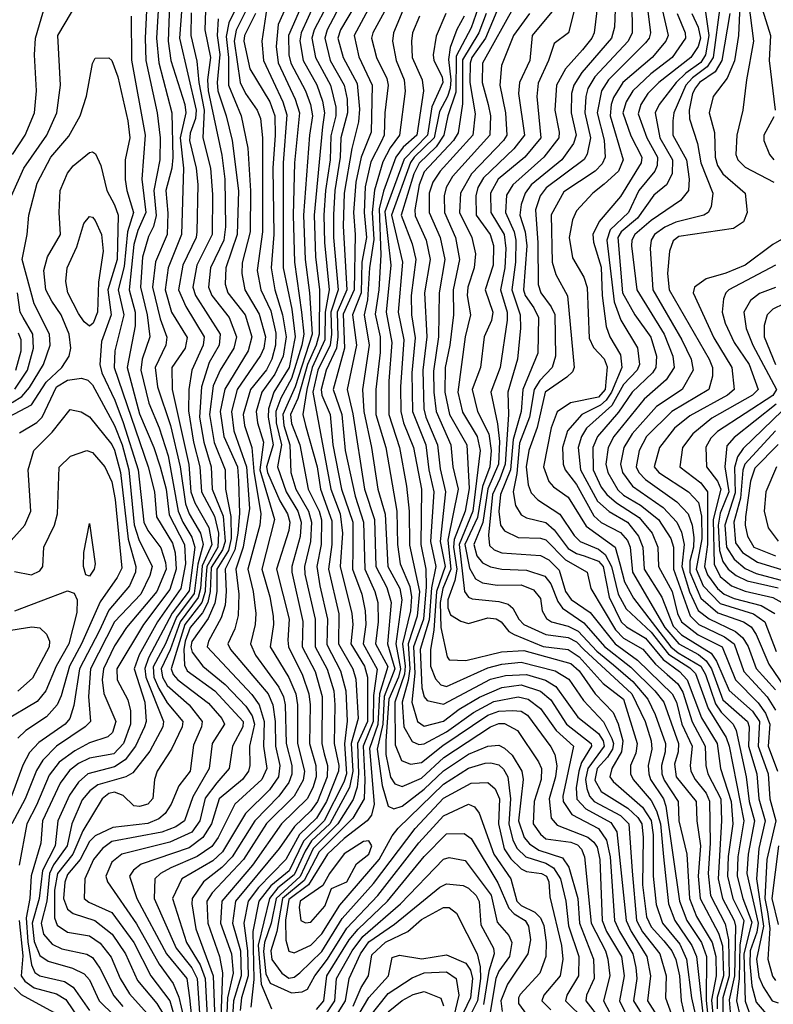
# Model space of a CAD drawing. Extents: x 501367 to 657802, y 482273 to 547541.
# Tile 595 of 656: x 597082 to 599807, y 530602 to 534162. Entities that reach past the tile are written whole.
import ezdxf

# ---------------------------------------------------------------- set-up
doc = ezdxf.new("R2010")
doc.units = 0

msp = doc.modelspace()

# ---------------------------------------------------------------- linework, layer by layer
at = {"layer": '0CON20XD'}
for points in [[(599293.5, 534453.5), (599296.8, 534115), (599282.1, 534085), (599161.6, 533955), (599136.1, 533913.9), (599128.5, 533885), (599125.3, 533825), (599145.6, 533735), (599133.8, 533676.2), (599123.1, 533656.9), (598985.4, 533554.5), (598964.5, 533525), (598946.8, 533475), (598955.7, 533355.7), (598957.3, 533205), (598965.8, 533175), (599004.3, 533124.3), (599016.5, 533096.5), (599019.3, 532945), (599007.5, 532905), (598962.2, 532857.8), (598942.7, 532825), (598925.6, 532725), (598888.7, 532631.3), (598879.2, 532520.8), (598866.6, 532455), (598875.1, 532405.1), (598895, 532371.9), (598915, 532360.4), (598985, 532344.5), (599015, 532317.5), (599065, 532250.1), (599095, 532231.6), (599123.4, 532223.4), (599175, 532204), (599191.7, 532185), (599213.7, 532073.7), (599256.9, 531985), (599276.6, 531966.6), (599345, 531925.3), (599408.6, 531848.6), (599467.3, 531805), (599495.3, 531775.3), (599547.7, 531637.7), (599604.2, 531545), (599616.3, 531455), (599654.7, 531335), (599660.7, 531255), (599644.1, 531135.9), (599641.4, 531065), (599660.8, 530985), (599700.2, 530905), (599685.5, 530815.5), (599683.3, 530695), (599674.4, 530615), (599686.6, 530556.6)], [(599241.9, 534391.9), (599232.2, 534135), (599221.5, 534095), (599115, 533971.7), (599085.4, 533925), (599077.6, 533895), (599076.5, 533825), (599094.6, 533745), (599085.1, 533714.9), (599042.2, 533655), (598930.9, 533565), (598910.1, 533535), (598895.8, 533494.2), (598890.9, 533455), (598910.3, 533395), (598915.7, 533345), (598903.4, 533185), (598910.1, 533165), (598940.8, 533120.8), (598958.2, 533085), (598955, 532956.2), (598900.9, 532825), (598894.7, 532745), (598865.8, 532644.2), (598856.7, 532535), (598820.1, 532445), (598814.4, 532384.4), (598821.1, 532335), (598835, 532314.2), (598885, 532290.4), (598965, 532287.4), (598985, 532280.8), (599055, 532208.8), (599134.5, 532165), (599147.2, 532105), (599235.9, 531955.9), (599265, 531925.4), (599335, 531886.5), (599381.5, 531831.5), (599423.7, 531795), (599461.3, 531761.3), (599480.3, 531730.3), (599513.4, 531623.4), (599560.8, 531535), (599562.7, 531465), (599569.7, 531435), (599617, 531345), (599619.9, 531265), (599607.4, 531055), (599623.1, 530985), (599665.5, 530905), (599669.8, 530885), (599666.3, 530705), (599647.7, 530617.7), (599650.8, 530575)], [(597007.2, 533425), (597096.6, 533625), (597180.6, 533745), (597216.4, 533825), (597229.5, 533925), (597220, 534105), (597338.6, 534305)], [(597675.8, 534305), (597659.4, 534095), (597719.9, 533835), (597717.8, 533805), (597698.2, 533751.8), (597696.1, 533725), (597720.3, 533625), (597726.1, 533566.1), (597722.9, 533395), (597719.7, 533375), (597671.8, 533275), (597656.7, 533185), (597682.5, 533125), (597749.6, 533015), (597745.7, 532985), (597704, 532895), (597694, 532825), (597692.7, 532747.3), (597710.5, 532635), (597734.1, 532545), (597739.1, 532455), (597786.5, 532366.5), (597801.4, 532305), (597798, 532255), (597758.5, 532185), (597754.2, 532124.2), (597752.8, 532095), (597740.2, 532055), (597679.4, 531975), (597630.2, 531815), (597637.6, 531795), (597654.5, 531775), (597765, 531690.4), (597813.1, 531635), (597822.2, 531615), (597778, 531545), (597766.8, 531455), (597708, 531352), (597678.3, 531265), (597646.6, 531243.4), (597595.6, 531224.4), (597415, 531190.5), (597381.2, 531165), (597349.4, 531125), (597317.2, 531055), (597315.8, 530985), (597331.7, 530971.7), (597415, 530934), (597494.3, 530825), (597556.1, 530705), (597625, 530614.3), (597642.5, 530555)], [(597625.9, 534285), (597619.5, 534085), (597628.8, 534015), (597679.1, 533855), (597683.4, 533825), (597662.7, 533735), (597674.3, 533625.7), (597667.5, 533385), (597619.6, 533265), (597608.1, 533185), (597631.5, 533105), (597687.4, 533012.6), (597680.7, 532975), (597632.6, 532905), (597633.1, 532825), (597694.1, 532554.1), (597700.6, 532455), (597715.7, 532415), (597766.2, 532326.2), (597776.8, 532265), (597742.3, 532187.7), (597736.2, 532105), (597727.1, 532072.9), (597662.3, 531985), (597626.7, 531883.3), (597593.5, 531815), (597598.7, 531785), (597615, 531755.1), (597695.1, 531685.1), (597742, 531625), (597739.7, 531605), (597711.1, 531538.9), (597698.7, 531445), (597657.7, 531392.3), (597629.8, 531325), (597607.7, 531292.3), (597585, 531272.9), (597545, 531255.9), (597419, 531241), (597355, 531210.5), (597335, 531190), (597300.8, 531125), (597255, 531071), (597245, 531043.8), (597241, 530985), (597255, 530945.7), (597275, 530930.4), (597354.2, 530905), (597416, 530856), (597464.6, 530785), (597508.1, 530688.1), (597578.5, 530605), (597602.1, 530565)], [(599181.5, 534295), (599159.2, 534115), (599150.4, 534095), (599116.5, 534053.5), (599055.8, 533984.2), (599022.8, 533925), (599017, 533835), (599033.2, 533755), (599031.5, 533735), (598977.3, 533665), (598864.8, 533565), (598842.5, 533527.5), (598839.1, 533465), (598870, 533395), (598876, 533365), (598875.1, 533284.9), (598861.3, 533185), (598891.1, 533095), (598892.7, 533047.3), (598881.7, 532935), (598846.8, 532815), (598849.7, 532735), (598837.4, 532555), (598818.3, 532501.7), (598792.1, 532445), (598777.7, 532297.7), (598781.1, 532261.1), (598798.2, 532245), (598825, 532234.6), (598965, 532224.5), (598995, 532209.2), (599032.2, 532172.2), (599056.1, 532095), (599075.8, 532065.8), (599145, 532018.5), (599234.9, 531905), (599316.2, 531846.2), (599441.8, 531725), (599457.3, 531695), (599476.5, 531615), (599513, 531535), (599505.8, 531465), (599508.9, 531445), (599524.5, 531415), (599564.4, 531365), (599576.5, 531336.5), (599578.5, 531185), (599571.2, 531075), (599579.9, 530995), (599632.6, 530892.6), (599644.6, 530834.6), (599647.6, 530705), (599624.5, 530625), (599625, 530573.8)], [(599689, 534295), (599681.5, 534105), (599666.3, 534013.7), (599639.7, 533950.3), (599589.6, 533885), (599575.3, 533825), (599594.5, 533754.5), (599596.5, 533665), (599605.3, 533635.3), (599625, 533604.8), (599704.6, 533535), (599712, 533465), (599698.8, 533431.2), (599662.9, 533407.1), (599465, 533378.7), (599445, 533362.1), (599431.6, 533325), (599424.5, 533245), (599429.8, 533185), (599574.8, 532935), (599586.9, 532905), (599586.5, 532873.5), (599573.8, 532825), (599440, 532745), (599348.3, 532655), (599321.4, 532605), (599310.9, 532545), (599320.6, 532525), (599345, 532499.3), (599458.3, 532418.3), (599498.6, 532375), (599514.1, 532335), (599519.4, 532289.4), (599517.9, 532255), (599505.2, 532204.8), (599504.7, 532165), (599545, 532069.9), (599606.9, 532016.9), (599699.7, 531985), (599726.8, 531966.8), (599745, 531939.2), (599791.3, 531831.3), (599868.4, 531718.4)], [(597887.8, 534252.2), (597838.9, 534151.1), (597828.3, 534101.7), (597836.6, 534025), (597836.8, 533925), (597882.7, 533815), (597907.5, 533697.5), (597916.6, 533543.4), (597914.9, 533395), (597886.8, 533283.2), (597884.9, 533244.9), (597896.1, 533185), (597947.7, 533097.7), (597970.8, 533015), (597965.1, 532975), (597952.6, 532947.4), (597868.5, 532825), (597847.8, 532745), (597856.4, 532675), (597902.4, 532545), (597912.8, 532395), (597890.2, 532255), (597863.7, 532175), (597874.9, 532085), (597872.3, 532007.7), (597859.9, 531960.1), (597834.8, 531905), (597844.8, 531885), (597945.2, 531765), (597980.4, 531725), (597996.9, 531685), (598005.3, 531625), (598007.3, 531535), (598022.3, 531465), (598017.5, 531425), (597985, 531377.4), (597898.7, 531291.3), (597815, 531152.8), (597780.2, 531120.2), (597668.8, 531055), (597634.1, 530985), (597684.9, 530825), (597734.4, 530744.4), (597753, 530695), (597760.7, 530535)], [(597915.1, 534225), (597865, 534123.9), (597858.1, 534085), (597879.9, 533935), (597898.9, 533895), (597941, 533835), (597952.3, 533805), (597959.6, 533735), (597960, 533395), (597941, 533255), (597954, 533185), (597989.7, 533109.7), (598008.7, 533028.7), (598007.5, 532985), (597994.3, 532935), (597975, 532896.6), (597916.1, 532825), (597890.2, 532735), (597895.6, 532695), (597921.7, 532615), (597928.6, 532528.6), (597954, 532376), (597950, 532335), (597907.3, 532175), (597926.3, 532095), (597936.5, 532015), (597934.1, 531975), (597916.2, 531905), (597934.5, 531864.5), (598019.2, 531749.2), (598036.2, 531713.8), (598042.2, 531685), (598045.3, 531545), (598066.2, 531465), (598066.3, 531433.7), (598055.5, 531404.5), (598019.1, 531355), (597931.8, 531265), (597850.4, 531135), (597813.3, 531096.7), (597746.7, 531045), (597706, 530985), (597704.3, 530965), (597718.9, 530875), (597782.2, 530705), (597787.3, 530545)], [(598056.5, 534233.5), (598017, 534145), (598009, 534065), (598016.3, 534006.3), (598078.6, 533875), (598093.7, 533825), (598075.6, 533645), (598071.3, 533455), (598075.5, 533285), (598101.4, 533105), (598109.7, 533025), (598102.8, 532985), (598065.5, 532864.4), (598026.3, 532793.7), (598008, 532745), (598009.9, 532705), (598029, 532625), (598013.8, 532545), (598045.5, 532455), (598088.1, 532385), (598099.9, 532345), (598096, 532294), (598066.3, 532185), (598066, 532165), (598105.7, 531985.7), (598103.7, 531895), (598150.2, 531805), (598175.5, 531715.5), (598174.4, 531545), (598182.7, 531507.3), (598195.5, 531465), (598194.3, 531425), (598159.1, 531335), (598135, 531301.8), (598075.3, 531244.7), (598020, 531165), (597862.5, 530975), (597851.7, 530895), (597880.2, 530795), (597883.1, 530705), (597854.9, 530615), (597848.3, 530495)], [(598150.6, 534225), (598100, 534115), (598095.3, 534085.3), (598107.7, 534015), (598156.1, 533926.1), (598177.6, 533867.6), (598184.7, 533825), (598176.7, 533775), (598146.9, 533455), (598151.3, 533305), (598166.5, 533185), (598165.3, 533024.7), (598154.3, 532985), (598122.7, 532915), (598087.7, 532792.3), (598061, 532735), (598065, 532701.9), (598094.9, 532625), (598125.6, 532465), (598164.4, 532385), (598173.2, 532353.2), (598172.1, 532265), (598156.4, 532185), (598167.2, 532115), (598194.9, 531995), (598192.5, 531902.5), (598242.1, 531807.9), (598260.8, 531735), (598265.7, 531625.7), (598256.2, 531543.8), (598263.4, 531435), (598254.3, 531405), (598182.5, 531265), (598108.5, 531191.5), (598056.3, 531085), (597990, 531030), (597946.9, 530975), (597925.4, 530864.6), (597929, 530691), (597918, 530592)], [(598249.1, 534230.9), (598194.2, 534125), (598184.9, 534094.9), (598204.6, 534015), (598254.9, 533924.9), (598266.4, 533875), (598268, 533825), (598243.2, 533735), (598240.9, 533665), (598221.4, 533545), (598216.7, 533456.7), (598217.2, 533375), (598233.8, 533185), (598207.7, 533105), (598210, 533025), (598204.6, 532985.4), (598160, 532895), (598142.6, 532815), (598207.1, 532465), (598240.9, 532375), (598248.8, 532305), (598241.3, 532185), (598283.1, 532015), (598286.3, 531975), (598279.6, 531905), (598328.4, 531825), (598339.4, 531785), (598339.8, 531625), (598303.5, 531545), (598307.6, 531435), (598302.7, 531387.3), (598287.3, 531342.7), (598232, 531255), (598143.6, 531165), (598096.1, 531063.9), (598009.2, 530985), (597991.7, 530895), (597967.3, 530825), (597963.1, 530793.1), (597972.2, 530712.2), (597988.4, 530678.4), (598065, 530643.6), (598103, 530647), (598123, 530657), (598148.7, 530705), (598195.1, 530764.9), (598265, 530877.6), (598377, 530995), (598525, 531185.8), (598615, 531283.2), (598705, 531325.3), (598726.2, 531316.2), (598743.2, 531293.2), (598797, 531145), (598858.4, 531055), (598879.2, 530975), (598895, 530959), (598944.5, 530934.5), (598965.2, 530915), (598976.7, 530886.7), (598985.1, 530825), (598984.5, 530775), (598963.3, 530715), (598892.2, 530637.8), (598885.2, 530625), (598885.9, 530605), (598915, 530565.2)], [(598832.9, 534255), (598766.1, 534095), (598716.5, 534025), (598710.3, 534005), (598709.8, 533935), (598728.4, 533821.6), (598720.6, 533745), (598602.6, 533615), (598575.7, 533575), (598562.2, 533535), (598562.4, 533465), (598602.4, 533375), (598619.3, 533295), (598599.1, 533175), (598596.2, 533015), (598578.5, 532891.5), (598579.2, 532815), (598588.3, 532745), (598641.5, 532625), (598647.7, 532545), (598667.3, 532465), (598630.2, 532279.8), (598641.5, 532175), (598611.7, 532105), (598602.8, 532055), (598604.3, 531964.3), (598628.3, 531858.3), (598635, 531847.5), (598695, 531845.5), (598824, 531876), (598905, 531881.8), (599074.3, 531834.3), (599105, 531807.4), (599162.7, 531725), (599227.6, 531657.6), (599246.4, 531616.4), (599262.7, 531555), (599257.9, 531515), (599223.3, 531455), (599216, 531425), (599227.4, 531407.4), (599334.2, 531314.2), (599365, 531266), (599372.9, 531215), (599372.3, 531065), (599383, 530963), (599405.8, 530895.8), (599469.4, 530819.4), (599493.6, 530765), (599511.1, 530625), (599532, 530535)], [(599348.2, 534231.8), (599362.9, 534115), (599357.8, 534095), (599345, 534078), (599211.4, 533945), (599185.9, 533905), (599170.3, 533825), (599195, 533726.2), (599198.7, 533665), (599188.5, 533641.5), (599163.4, 533615), (599049.9, 533540.1), (599003.4, 533456.6), (599007.5, 533285), (599020.4, 533240.4), (599063.3, 533163.3), (599087.2, 532905), (599080.7, 532889.3), (599060.7, 532869.3), (598981.6, 532815), (598952.7, 532687.3), (598923.5, 532605), (598913.9, 532545), (598920.1, 532480.1), (598931.1, 532451.1), (598955.8, 532425.8), (599035, 532374.8), (599087.4, 532297.4), (599108.9, 532275), (599175, 532248.1), (599198.8, 532228.8), (599222.3, 532185), (599246.4, 532085), (599275, 532031.9), (599365, 531947.1), (599428, 531868), (599505, 531818), (599525, 531797.6), (599571.6, 531671.6), (599636.7, 531566.7), (599647.8, 531535), (599700.2, 531265), (599678.9, 531135), (599676.1, 531065), (599696.7, 530985), (599729, 530899), (599700.4, 530785), (599705, 530613.3), (599725, 530558.6)], [(599717.4, 534225), (599735.4, 534085), (599709.8, 533945), (599696.9, 533835), (599674.8, 533745), (599671.1, 533675), (599678.1, 533655), (599705, 533628.8), (599809.2, 533575)], [(597055.8, 533675), (597102, 533745), (597136, 533825), (597143.5, 533905), (597136, 534035), (597139.6, 534095), (597174.8, 534215)], [(597541.2, 534195), (597535.5, 534095), (597538.5, 534015), (597578.9, 533825), (597590.7, 533735), (597589.2, 533655), (597567.7, 533545), (597575.3, 533454.7), (597565.5, 533414.5), (597547.9, 533377.9), (597526.8, 533303.2), (597519.1, 533195), (597542.6, 533095), (597552.5, 533015), (597524.9, 532935), (597519.8, 532895), (597549.5, 532775), (597586.8, 532686.8), (597619.5, 532585), (597655.6, 532385), (597672, 532345), (597705, 532291.6), (597715.2, 532255), (597695, 532096.5), (597633.3, 532016.7), (597547.6, 531855), (597534.3, 531815.7), (597538.6, 531785), (597601.9, 531625), (597600, 531605), (597552.4, 531517.6), (597490.7, 531439.3), (597465.4, 531424.6), (597364.2, 531395), (597335.6, 531374.4), (597308.6, 531341.4), (597270.7, 531255), (597253.7, 531175), (597204.2, 531105.8), (597190.1, 531075), (597179.9, 530975), (597159.6, 530895), (597167.7, 530855), (597199.2, 530819.3), (597235, 530802.3), (597325, 530783.7), (597345, 530771.7), (597372.2, 530732.2), (597422.6, 530632.6), (597455, 530594.2)], [(597583.4, 534195), (597577, 534095), (597585.7, 534005.7), (597632, 533825), (597635.8, 533664.2), (597631.8, 533625), (597610.8, 533545), (597617.9, 533462.1), (597615.7, 533385), (597573.6, 533286.4), (597562.8, 533195), (597590, 533080), (597614.8, 533014.8), (597610, 532985), (597571.9, 532905), (597580, 532835), (597627.8, 532695), (597662.2, 532545), (597681.7, 532411.7), (597695.5, 532375.5), (597735.7, 532305), (597745.7, 532265), (597726.2, 532193.8), (597713.1, 532086.9), (597648.6, 532001.4), (597609.1, 531905), (597565, 531822.7), (597567.5, 531785), (597585, 531744.2), (597615, 531692.4), (597672, 531625), (597670.2, 531605), (597631, 531525), (597579.2, 531445), (597570, 531415), (597563.9, 531346.1), (597545.8, 531325), (597515, 531316.6), (597495, 531319.4), (597456.4, 531356.4), (597425, 531369.2), (597405, 531363.8), (597380.6, 531345), (597310.4, 531229.6), (597274.9, 531145), (597218.7, 531075), (597208.5, 531015), (597208.2, 530915), (597217.6, 530887.6), (597255, 530863.1), (597335, 530849.8), (597372.7, 530822.7), (597412.9, 530772.9), (597446, 530695), (597479.7, 530639.7), (597564.9, 530545)], [(597754.4, 534195), (597751.4, 534125), (597771.8, 534025), (597761.8, 533945), (597764.2, 533905), (597812.5, 533672.5), (597824.2, 533585), (597826.6, 533413.4), (597820.6, 533365), (597771.9, 533265), (597765.1, 533195), (597776.7, 533165), (597840, 533085), (597866.6, 533015), (597856.3, 532975), (597807, 532895), (597782.1, 532837.9), (597768.2, 532735), (597785, 532633.9), (597824.6, 532535), (597826.2, 532465), (597846.1, 532366.1), (597846.2, 532286.2), (597836.8, 532243.2), (597795.1, 532175), (597795.4, 532095), (597787.9, 532052.1), (597763.2, 531996.8), (597705, 531913.5), (597700.8, 531895), (597706.2, 531875), (597744.4, 531825), (597825, 531758.4), (597900.4, 531680.4), (597923.3, 531645), (597931.5, 531615), (597913, 531535), (597914.8, 531465), (597909.2, 531445), (597887.9, 531415), (597803.9, 531345), (597775.1, 531254.9), (597744.8, 531205.2), (597695, 531167.6), (597521.7, 531108.3), (597493.3, 531086.7), (597478.9, 531065), (597505.5, 530985), (597613, 530785), (597686.2, 530695), (597695.8, 530625), (597708.7, 530508.7)], [(597975.8, 534205), (597957.4, 534085), (597963.1, 534015), (598034.2, 533865), (598047.9, 533817.9), (598035.1, 533645), (598034.7, 533465), (598035.3, 533265), (598065.8, 533115.8), (598078.4, 533015), (598056, 532905), (598000.5, 532815), (597981.4, 532755), (597980.2, 532725), (597998.9, 532625), (597974.8, 532545), (597978.6, 532525), (598022.9, 532422.9), (598050.5, 532375), (598058.8, 532345), (598055, 532315.5), (598011, 532175), (598056.6, 531995), (598051.6, 531918.4), (598053.6, 531895), (598105, 531791.8), (598128.2, 531725), (598133, 531685), (598130.3, 531545), (598152.5, 531465), (598154.3, 531425), (598142.4, 531385), (598121.1, 531345), (598028.6, 531255), (597924.4, 531105.6), (597812.8, 530975), (597808.7, 530895), (597848.2, 530785), (597853.6, 530715), (597833.4, 530625), (597828.6, 530515)], [(598102, 534215), (598054, 534105), (598054.9, 534034.9), (598063, 534005), (598115.1, 533905.1), (598134, 533855), (598140.6, 533815), (598130.4, 533745), (598108.6, 533455), (598114.1, 533295), (598130.6, 533175), (598139.5, 533025), (598078, 532835), (598033, 532735), (598037.8, 532695), (598059, 532625), (598062.8, 532525), (598080.4, 532465), (598127, 532385), (598137, 532345), (598133.5, 532275), (598111.9, 532185), (598113.2, 532156.8), (598150.9, 531995), (598150.3, 531895), (598193.9, 531813.9), (598217.8, 531735), (598222.2, 531685), (598219.5, 531545), (598235.6, 531465), (598234.6, 531445), (598191.8, 531335), (598155.8, 531275), (598094.4, 531215.6), (598045, 531125.8), (597945.7, 531024.3), (597907.8, 530975), (597892.7, 530895), (597905.5, 530795.5), (597907.9, 530705), (597883.9, 530625), (597879, 530579)], [(598194.2, 534215), (598147.4, 534125), (598138.2, 534095), (598152.2, 534025), (598206.1, 533925), (598225.3, 533845.3), (598224.7, 533815), (598207.5, 533742.5), (598205.1, 533655.1), (598187.5, 533545), (598181.9, 533455), (598183.8, 533356.2), (598200.9, 533185), (598186.6, 533105), (598185.7, 533005), (598139.5, 532905), (598120.1, 532825), (598106, 532735), (598115.1, 532695), (598157.2, 532545), (598169.2, 532465), (598210.4, 532349.6), (598210.4, 532265), (598198.7, 532175), (598236.2, 532013.8), (598235.1, 531905), (598286.3, 531815), (598297.6, 531777.6), (598306.1, 531635), (598280.9, 531545), (598286.4, 531445), (598274.2, 531385.8), (598203.3, 531255), (598137.4, 531192.6), (598114, 531156), (598075, 531070.2), (598015, 531022.5), (597985.2, 530985), (597944.5, 530815.5), (597955, 530674.6), (597992.7, 530585)], [(598294.9, 534215), (598242.6, 534125), (598232.6, 534095), (598251.4, 534025), (598302, 533932), (598310.9, 533839.1), (598307.1, 533792.9), (598283, 533697), (598254.9, 533534.9), (598251.8, 533415), (598264.5, 533185), (598229.7, 533105), (598232.6, 533015), (598227.5, 532975), (598190.8, 532895), (598172.3, 532825), (598174.9, 532804.9), (598205.3, 532735), (598213.9, 532625), (598245.5, 532465), (598286.5, 532345), (598286.3, 532245), (598285.5, 532175), (598319.2, 532085), (598331.7, 532025), (598334, 531975), (598324.4, 531905), (598374.2, 531814.2), (598361.7, 531718.3), (598360.5, 531625), (598324.2, 531535), (598330.2, 531415), (598327.3, 531345), (598286.8, 531275), (598165, 531153.8), (598110.7, 531049.3), (598032.8, 530985), (598011.9, 530865), (597990.7, 530795), (597994, 530764), (598030.4, 530715), (598055, 530696.1), (598075, 530700.2), (598095, 530715.6), (598175, 530793.1), (598248.3, 530911.7), (598361, 531039), (598512.4, 531237.6), (598615, 531347.3), (598715, 531401), (598775, 531403.8), (598801.3, 531381.4), (598817.5, 531345), (598813.5, 531255), (598834.3, 531164.3), (598857.8, 531127.8), (598895, 531091.8), (598915, 531082.6), (598968.5, 531075), (598986.6, 531065), (598994.9, 531045), (598999.1, 530990.9), (599041.7, 530815), (599046.4, 530765), (599036.3, 530705), (598977.4, 530635), (598970.2, 530615), (599002, 530582)], [(598350.1, 534215), (598291.3, 534105), (598307.9, 534027.9), (598356.6, 533925), (598353.1, 533755), (598317.1, 533665), (598297.6, 533575), (598289.1, 533465), (598294.9, 533385), (598291.6, 533185), (598252, 533098), (598256.1, 532975), (598215.6, 532825), (598247.4, 532735), (598258.9, 532605), (598295, 532439.4), (598325.3, 532345), (598329.6, 532175), (598366.2, 532095), (598377.1, 532055), (598377.9, 531985), (598368.9, 531905), (598413.4, 531823.4), (598382.7, 531725), (598376.7, 531613.3), (598347.3, 531527.3), (598364.4, 531325), (598353.6, 531286.4), (598339, 531265), (598255, 531201.1), (598195.1, 531145), (598126.6, 531033.4), (598055, 530980.4), (598043.3, 530906.7), (598043.9, 530833.9), (598055, 530794.6), (598075, 530788.4), (598135, 530815.9), (598175, 530857), (598239.6, 530960.4), (598381.4, 531125), (598428.6, 531211.4), (598451, 531239), (598615, 531398.2), (598705, 531455.6), (598765, 531473.7), (598785.4, 531475.4), (598815, 531467.7), (598831.9, 531451.9), (598846.5, 531425), (598856.2, 531345), (598850.1, 531255), (598865.7, 531195.7), (598880.8, 531165), (598912, 531135), (598985, 531111.8), (599012.5, 531095), (599037.5, 531055), (599056.8, 530975), (599066, 530886), (599104.3, 530775), (599102.7, 530705), (599060.2, 530635), (599056, 530615), (599126.3, 530545)], [(598408.7, 534205), (598359.3, 534115), (598353.8, 534095), (598372.5, 534025), (598409.2, 533949.2), (598414.6, 533925), (598402.2, 533825), (598400.2, 533745), (598389.5, 533720.5), (598351.8, 533648.2), (598331.6, 533558.4), (598327.2, 533465), (598336.3, 533375), (598319.4, 533285), (598316.3, 533175), (598285.3, 533095), (598299.8, 532985), (598265.7, 532825), (598286.9, 532736.9), (598329.1, 532465), (598364.9, 532355), (598370.1, 532185), (598409.6, 532109.6), (598424.7, 532055), (598412.3, 531905), (598438.8, 531815), (598400.3, 531715), (598394.8, 531615), (598375.1, 531525), (598393.1, 531393.1), (598415, 531318.2), (598435, 531308.8), (598465, 531318.3), (598545, 531380.4), (598615, 531445.8), (598705, 531506.4), (598775, 531534.8), (598815, 531538.7), (598835, 531528.4), (598862.3, 531502.3), (598898.2, 531445), (598902.3, 531415), (598885.1, 531265), (598906.1, 531205), (598925, 531182.3), (598959, 531159), (599045, 531131.6), (599067.2, 531097.2), (599100.3, 530985), (599106.4, 530895), (599157, 530765), (599159.7, 530695), (599131.3, 530635), (599129.4, 530615), (599182.8, 530545)], [(598467.1, 534195), (598433.8, 534115), (598429.8, 534085), (598442.8, 534015), (598472.4, 533945), (598476.4, 533903.6), (598455.5, 533745), (598421.6, 533698.4), (598395, 533648.1), (598364.5, 533545.5), (598356, 533465), (598363.2, 533366.8), (598347.5, 533265), (598339.5, 533149.5), (598327.2, 533095), (598345.5, 532985), (598321.5, 532825), (598326.1, 532745), (598354.1, 532615), (598376.9, 532465), (598403.8, 532373.8), (598413.8, 532185), (598456.5, 532105), (598464, 532065), (598442.2, 531905), (598458.9, 531815), (598452.1, 531785), (598417.4, 531705), (598405.8, 531555), (598405.9, 531505), (598423.2, 531423.2), (598438.8, 531398.8), (598465, 531389.3), (598535, 531420.1), (598616, 531494), (598785, 531604.8), (598815, 531616.9), (598835, 531616.7), (598882, 531592), (598958.3, 531478.3), (598968.3, 531455), (598967, 531415), (598942.7, 531335), (598938.7, 531255), (598965, 531217), (598985, 531200), (599075, 531188.5), (599098.4, 531178.4), (599112.9, 531162.9), (599123.9, 531135), (599148.4, 530895), (599199.8, 530795), (599209.2, 530765), (599215.9, 530705), (599192.9, 530615), (599239.9, 530525)], [(598739.5, 534205), (598715, 534133.1), (598659.8, 534030.2), (598659.6, 533900.4), (598630.1, 533815), (598615.3, 533745), (598587.9, 533702.1), (598526.5, 533643.5), (598507.5, 533605), (598461, 533455), (598501.5, 533351.5), (598514.6, 533295), (598498.1, 533165), (598498.7, 533095), (598512.4, 533012.4), (598500.2, 532885), (598502.4, 532745), (598550.3, 532625), (598561.4, 532535), (598579.3, 532455), (598567.8, 532275), (598586.9, 532185), (598571.7, 532108.3), (598562.4, 531992.4), (598529.6, 531885), (598535.9, 531745.9), (598544, 531714), (598555, 531700.8), (598615, 531687.1), (598785, 531777.1), (598838.8, 531791.2), (598915, 531794.7), (598983.6, 531773.6), (599020.9, 531750.9), (599100.7, 531640.7), (599175, 531580.6), (599192, 531555), (599194.9, 531535), (599136.7, 531455), (599128.4, 531415), (599132.6, 531382.6), (599142.9, 531355), (599159.4, 531335), (599255, 531284.7), (599284.4, 531255), (599296.1, 531083.9), (599312.7, 530905), (599334, 530864), (599396.8, 530785), (599420.1, 530705), (599417.2, 530625), (599449.2, 530535)], [(598872, 534215), (598755.4, 534005), (598754, 533935), (598775.9, 533855.9), (598784.6, 533815), (598781.5, 533745), (598647, 533595), (598623.7, 533555), (598616.3, 533525), (598617.6, 533465), (598658, 533375), (598672.5, 533295), (598649.9, 533185), (598650.7, 533095), (598637.9, 532985), (598620.6, 532905), (598619.7, 532815), (598635.6, 532735), (598698.8, 532625), (598706.9, 532466.9), (598692.4, 532385), (598653, 532283), (598650.5, 532255), (598662.1, 532175), (598655.8, 532134.2), (598629.6, 532065), (598630.3, 532035), (598639.7, 532009.7), (598677.3, 531987.3), (598705, 531979.1), (598775, 531999.8), (598805, 531996), (598823.1, 531985), (598850.2, 531950.2), (598869.5, 531939.5), (598975, 531895.9), (599065.7, 531885), (599105, 531858.1), (599192.2, 531762.2), (599265.4, 531705), (599314.9, 531545), (599309.4, 531510.6), (599290, 531465), (599290.2, 531435), (599299.8, 531415), (599365, 531338.8), (599385, 531301.4), (599398.9, 531255), (599410, 531135), (599427.4, 530965), (599450.8, 530905), (599512.8, 530815), (599529.8, 530775), (599555.3, 530535)], [(599012.6, 534197.4), (598934.5, 534105), (598926.8, 534015), (598889.3, 533935), (598886.1, 533895), (598907, 533745), (598868.5, 533695), (598759.7, 533590.3), (598739, 533555), (598730.8, 533525), (598732.8, 533455), (598783.5, 533385), (598795.1, 533345.1), (598793.5, 533275), (598764.8, 533185), (598792.3, 533105), (598787.9, 533075), (598761.7, 533015), (598748.4, 532905), (598718.3, 532825), (598737.3, 532745), (598778.6, 532665), (598786.9, 532605), (598781.9, 532545), (598755.4, 532474.6), (598737.8, 532362.2), (598692.2, 532265), (598708.9, 532178.9), (598730.4, 532140.4), (598755, 532125.5), (598808, 532118), (598895, 532119.1), (598940.3, 532100.3), (598965, 532068.9), (598971.2, 532025), (598986.9, 531996.9), (599005.4, 531985), (599065, 531969.6), (599101.1, 531951.1), (599168.8, 531878.8), (599229.1, 531829.1), (599299.3, 531769.3), (599352.9, 531705), (599379.6, 531649.6), (599416.8, 531545), (599415.6, 531515), (599402.4, 531465), (599404.2, 531435), (599412.5, 531412.5), (599463.2, 531335), (599465.4, 531265), (599494.4, 531145), (599503.9, 530985), (599529.8, 530919.8), (599585.3, 530825), (599599.2, 530775), (599600.3, 530705), (599583.7, 530616.3), (599592.5, 530515)], [(599087.5, 534195), (599066.7, 534115), (599014.1, 534075.9), (598994.4, 534015), (598957.1, 533932.9), (598951.5, 533885), (598965.8, 533735), (598908.4, 533665), (598811.8, 533585), (598784.1, 533535), (598786.2, 533465), (598834.1, 533385), (598839.9, 533335), (598836.6, 533265), (598820.6, 533185), (598844.2, 533105), (598844.5, 533075.5), (598819.6, 532905), (598785.8, 532815), (598810.3, 532700.3), (598816.8, 532636.8), (598813.7, 532555), (598774.2, 532465.8), (598756.5, 532343.5), (598723.7, 532265), (598735, 532223.8), (598755, 532198.3), (598785, 532183.2), (598825, 532174.9), (598915, 532172.3), (598980.6, 532150.6), (599002.2, 532122.2), (599028.2, 532058.2), (599044.2, 532034.2), (599121.6, 531981.6), (599196, 531896), (599291.2, 531821.2), (599378.9, 531735), (599410.5, 531695), (599463.7, 531545), (599463.2, 531515), (599450.1, 531469.9), (599455.1, 531425), (599528.5, 531335), (599530.2, 531265), (599543.6, 531175), (599534.9, 531065), (599542.4, 530985), (599609.2, 530859.2), (599623.1, 530813.1), (599627.2, 530705), (599603.8, 530626.2), (599604, 530585)], [(599403.5, 534205), (599427.2, 534105), (599418.8, 534085), (599369.1, 534025), (599263, 533935), (599228.7, 533881.3), (599220.1, 533855), (599217.4, 533815), (599264.1, 533655), (599247.2, 533615), (599195, 533567.2), (599154.1, 533535), (599095, 533471.5), (599080.9, 533439.1), (599068.5, 533375), (599081, 533301), (599121.3, 533231.3), (599133.7, 533193.7), (599140.7, 533010.7), (599157.2, 532977.2), (599195, 532935.8), (599206.4, 532906.4), (599198.6, 532825), (599175, 532797.3), (599073.7, 532776.3), (599026, 532744), (599003.3, 532686.6), (598975.8, 532545), (598995, 532492.3), (599012.7, 532472.7), (599065, 532436.2), (599130.5, 532330.5), (599234.8, 532255), (599251.7, 532195), (599269.4, 532129.4), (599301, 532071), (599436.8, 531895), (599463.2, 531873.2), (599545.1, 531825), (599561.4, 531795), (599598, 531688), (599618.5, 531658.5), (599662, 531615), (599672.2, 531592.2), (599708.7, 531425), (599719.1, 531335), (599739.3, 531265), (599715.6, 531145), (599710.7, 531075), (599751.9, 530895), (599746.8, 530863.2), (599722.8, 530795), (599721.7, 530748.4), (599728.7, 530668.7), (599745, 530610), (599788.8, 530558.8)], [(599558.5, 534215), (599573.8, 534105), (599561.2, 534035), (599545, 534007.3), (599490.8, 533969.2), (599456.1, 533935), (599394.4, 533855.6), (599380.3, 533825), (599397.2, 533735), (599442.1, 533655), (599441.7, 533605), (599421.2, 533565), (599375, 533527.6), (599315.8, 533445), (599256.7, 533395), (599244.3, 533375), (599262.1, 533175), (599306.4, 533095), (599363.9, 533013.9), (599384.5, 532945), (599382.6, 532905), (599370.2, 532885), (599297, 532815), (599246.9, 532743.1), (599171.8, 532655), (599154.9, 532615), (599155.4, 532535), (599185, 532472), (599204.6, 532445), (599239.7, 532415), (599322.2, 532362.2), (599368.4, 532305), (599389.5, 532255), (599391.6, 532185), (599441.4, 532095), (599460.7, 532015), (599474.4, 531985), (599535, 531938.3), (599621.5, 531895), (599669.7, 531775), (599752.6, 531692.6), (599779, 531655), (599794.2, 531615), (599788.2, 531535), (599821.8, 531445)], [(599615, 534216.2), (599589.9, 534025), (599568.2, 533991.8), (599515, 533952.3), (599491.2, 533925), (599447, 533825), (599443.1, 533796.9), (599444, 533745), (599493.1, 533655), (599502.6, 533585), (599499.8, 533545), (599471.6, 533508.4), (599365, 533436.6), (599305.8, 533385), (599295.8, 533365), (599294.8, 533345), (599313, 533185), (599412.1, 533025), (599443.7, 532945), (599448.4, 532905), (599420.1, 532859.9), (599340, 532790), (599229.9, 532655), (599209.5, 532615), (599201.5, 532555), (599208.2, 532525), (599245, 532461.8), (599265, 532443), (599326.2, 532406.2), (599392.2, 532355), (599436.7, 532286.7), (599446.5, 532255), (599446.4, 532175), (599506.6, 532006.6), (599538.1, 531975), (599630.8, 531930.8), (599665.1, 531905.1), (599700.7, 531805), (599785, 531714.2), (599814.9, 531665)], [(599768.3, 534198.3), (599796.4, 534105), (599792, 534015), (599814.2, 533835)], [(597484.8, 534175), (597486.2, 534016.2), (597536, 533745), (597524.3, 533585.7), (597538, 533465), (597509.7, 533400.3), (597495, 533348.9), (597478.2, 533185), (597499.9, 533105), (597499.5, 533055), (597470.6, 532905), (597515, 532737.3), (597567.7, 532615), (597590.6, 532545), (597611.6, 532465), (597622.2, 532372.2), (597678.6, 532265), (597682.2, 532195), (597664.4, 532105), (597580.8, 531985), (597514.3, 531865.7), (597495.6, 531815), (597534.7, 531695), (597539.3, 531625), (597534, 531605), (597500.8, 531535), (597463.8, 531486.2), (597425, 531460.7), (597328.6, 531435), (597294.7, 531405.3), (597261.9, 531358.1), (597220.3, 531265), (597210.1, 531175), (597164.1, 531085.9), (597152.7, 530985), (597127.2, 530895), (597135, 530828.8), (597155, 530778.1), (597185, 530757.6), (597273, 530733), (597315, 530711.9), (597335, 530690.3), (597369.5, 530615), (597425, 530560.3)], [(597702.6, 534187.4), (597701.2, 534105), (597722.5, 534012.5), (597730, 533935), (597749.5, 533835), (597744.9, 533735), (597771.5, 533625), (597779.4, 533530.6), (597778.5, 533385), (597722.2, 533275), (597708.8, 533195), (597717.8, 533165), (597806.7, 533025), (597803.1, 532985), (597767.6, 532922.4), (597739.1, 532835), (597732.1, 532725), (597747.5, 532635), (597774.3, 532545), (597777.6, 532465), (597817.5, 532367.5), (597824.6, 532275), (597815.4, 532245), (597775, 532181.8), (597771.4, 532095), (597762.7, 532055), (597742.9, 532017.1), (597699.1, 531965), (597679.9, 531915), (597675.3, 531885), (597678.5, 531828.5), (597688.3, 531808.3), (597787.7, 531735), (597890.1, 531625), (597889.2, 531605), (597851.7, 531535), (597839.6, 531455), (597795, 531402.2), (597753.1, 531346.9), (597733.5, 531265), (597705, 531223.8), (597625, 531188.4), (597451.8, 531145), (597415, 531116.3), (597394.1, 531065), (597399.1, 531045), (597505, 530892.7), (597586.7, 530746.7), (597637.5, 530677.5), (597657.9, 530627.9), (597674.9, 530555)], [(597800.2, 534165), (597795.8, 534105), (597806.3, 534036.3), (597796.1, 533935), (597798.2, 533905), (597828.8, 533815), (597850.9, 533725), (597873.1, 533543.1), (597868.9, 533385), (597827.9, 533265), (597825.7, 533205.7), (597835.2, 533175), (597897.6, 533095), (597921.1, 533015), (597908.1, 532965), (597823.3, 532826.7), (597807.3, 532745), (597819.9, 532655), (597869.5, 532545), (597873.5, 532495), (597876.4, 532376.4), (597871.3, 532305), (597860.5, 532245), (597824.6, 532175), (597828.9, 532095), (597824.6, 532045.5), (597810.7, 531999.3), (597764.5, 531915), (597760, 531895), (597921.7, 531721.7), (597948.6, 531685), (597966.6, 531625), (597963.6, 531535), (597976.2, 531455), (597957.2, 531415), (597860, 531325), (597799.7, 531205), (597777.4, 531172.6), (597723.7, 531136.3), (597628.6, 531095), (597591.9, 531075), (597571.1, 531055), (597568.7, 530985), (597648.3, 530805), (597705, 530733.8), (597723.3, 530695), (597734.2, 530535)], [(597934.9, 534185), (597895.4, 534105), (597893.1, 534085), (597914.1, 533984.1), (597986.4, 533865), (598004.2, 533815), (598005.9, 533745), (597997.4, 533625), (598000.8, 533385), (597991.5, 533265), (598005.1, 533185), (598032.4, 533095), (598045.6, 533015), (598034.5, 532945), (598005, 532880.3), (597958.1, 532815), (597937.4, 532745), (597941.8, 532705), (597963.6, 532635), (597950.9, 532535), (598002.9, 532355), (597957.4, 532175), (597986.2, 532075), (597999, 532005), (598000, 531975), (597987.6, 531895), (598055, 531783.7), (598080.6, 531725), (598086.7, 531685), (598087.1, 531545), (598112.1, 531445), (598107.2, 531412.8), (598074.1, 531355), (597974, 531256), (597890.8, 531125), (597778.1, 531005), (597759, 530975), (597763, 530895), (597804.7, 530774.7), (597815.4, 530715.4), (597807.8, 530525)], [(598528, 534175), (598502.7, 534115), (598498.4, 534085), (598501.4, 534025), (598537.3, 533945), (598542, 533905), (598518.1, 533745), (598468.4, 533701.6), (598442.2, 533665), (598397.3, 533542.7), (598381.4, 533478.6), (598387.6, 533312.4), (598380.3, 533185), (598367.7, 533097.7), (598385.9, 533015), (598385, 532958.6), (598369.8, 532825), (598370.4, 532735), (598405.4, 532615), (598445.6, 532385), (598447.7, 532265), (598457.7, 532195), (598492.7, 532112.7), (598498.5, 532075), (598494.8, 532025), (598466, 531905), (598476.2, 531825), (598473.8, 531796.2), (598438.1, 531695), (598439.8, 531539.8), (598463, 531483), (598495, 531470.2), (598535, 531476.5), (598612.5, 531537.5), (598775, 531646.9), (598815, 531661.9), (598864.4, 531664.4), (598895, 531661.9), (598917.6, 531647.6), (599002.4, 531532.4), (599017.3, 531505), (599024.1, 531464.1), (599020, 531425), (598997.1, 531345), (599004, 531275), (599025, 531249.5), (599136.3, 531206.3), (599158.6, 531188.6), (599170.2, 531170.2), (599179.3, 531125), (599188, 530905), (599204, 530865), (599257.5, 530775), (599268.2, 530705), (599251.3, 530615), (599294.7, 530525.3)], [(598623.1, 534185), (598587.5, 534102.5), (598577, 534035), (598579.4, 534015), (598609.3, 533955), (598612.2, 533935), (598572.3, 533847.7), (598556.4, 533745), (598471.8, 533658.2), (598402.7, 533467.3), (598423.7, 533275), (598407.3, 533105), (598428, 532995), (598417.3, 532855), (598417.2, 532735), (598455.9, 532615), (598480.4, 532475), (598490.7, 532385), (598491.6, 532261.6), (598527.6, 532095), (598519.2, 532005), (598486.4, 531905), (598492.5, 531815), (598487.3, 531772.7), (598465.1, 531695), (598471.1, 531605), (598501.8, 531551.8), (598525, 531541.2), (598545, 531543.3), (598625, 531586.6), (598722.4, 531657.6), (598796.8, 531696.8), (598885, 531714), (598921.1, 531705), (598965, 531671.7), (599022.1, 531592.1), (599084.1, 531535), (599046.5, 531355), (599046.9, 531335), (599078.3, 531288.3), (599175, 531237.9), (599204.1, 531195), (599216.7, 531135), (599233.3, 530905), (599250.8, 530865), (599299.4, 530785), (599310.3, 530735), (599314, 530695), (599301.3, 530615), (599356.8, 530525)], [(598689, 534175), (598663, 534127), (598638.7, 534061.3), (598632.1, 534017.9), (598640.5, 533945), (598638.2, 533915), (598629.1, 533885), (598599.8, 533830.2), (598581, 533735), (598508.2, 533665), (598495, 533645.4), (598426.5, 533455), (598466.1, 533285), (598450, 533105), (598470.6, 533005), (598458.6, 532835), (598460.3, 532745), (598470, 532705), (598505.6, 532615), (598534.9, 532464.9), (598532.3, 532265), (598551.1, 532175), (598551.3, 532111.3), (598541.8, 531995), (598506.4, 531895), (598510.3, 531799.7), (598500.4, 531695), (598520.2, 531625), (598545, 531607.5), (598615, 531626.3), (598671.6, 531668.5), (598745, 531712.1), (598825, 531747.2), (598895, 531756.9), (598965, 531733.6), (599002.8, 531702.8), (599058.7, 531615), (599148.8, 531545), (599149.7, 531535), (599114, 531476), (599103.6, 531445), (599094.5, 531384.5), (599096.8, 531343.2), (599129.3, 531309.3), (599219.8, 531259.8), (599240.7, 531225), (599275.1, 530905), (599293.3, 530865), (599350.2, 530775), (599362.8, 530705), (599351.6, 530615), (599402.6, 530535)], [(598768.4, 534185), (598742.4, 534115), (598682.6, 534017.4), (598682.6, 533857.4), (598667.5, 533752.5), (598650.9, 533725), (598545, 533612.2), (598526.1, 533565), (598511.1, 533475), (598512.6, 533452.6), (598552.2, 533365), (598565.9, 533295), (598545.9, 533175), (598554.3, 533015), (598540.1, 532895), (598543.6, 532755), (598550.4, 532725), (598592.6, 532625), (598602.3, 532537.7), (598621.6, 532455), (598602, 532275), (598620.3, 532185), (598589.2, 532095), (598580.1, 531955), (598567.4, 531885), (598567.3, 531825), (598585, 531778.9), (598605, 531756.7), (598625, 531750.8), (598775, 531818.5), (598825, 531831.6), (598895, 531838.9), (599018.1, 531808.1), (599067.6, 531777.6), (599120.2, 531700.2), (599193.1, 531623.1), (599223.4, 531563.4), (599228.6, 531545), (599225.1, 531525), (599208, 531495), (599170, 531455), (599162, 531412), (599185, 531371.2), (599281.1, 531311.1), (599317.5, 531277.5), (599332, 531255), (599336.9, 531205), (599334.4, 531034.4), (599348.6, 530918.6), (599365, 530881.9), (599411.2, 530831.2), (599440.6, 530795), (599455, 530763.8), (599467.3, 530705), (599473.4, 530615), (599491.4, 530535)], [(598926, 534185), (598867.6, 534105), (598823.7, 533996.3), (598818.5, 533925), (598839.1, 533825), (598843, 533745), (598831.3, 533725), (598715.2, 533604.8), (598675.8, 533535), (598672.4, 533465), (598717.5, 533375), (598729.7, 533315), (598725.2, 533265), (598702.4, 533195), (598700.4, 533165), (598712.4, 533095), (598692.5, 533015), (598666.3, 532815), (598682.7, 532742.7), (598736.5, 532655), (598747.5, 532605), (598720, 532385), (598671, 532265), (598690.6, 532095), (598704.6, 532074.6), (598718.4, 532068.4), (598815, 532058.1), (598848.4, 532048.4), (598864.6, 532034.6), (598886.3, 531995), (598905.3, 531975), (598985, 531939.6), (599065, 531928.2), (599095, 531912.3), (599122.2, 531885), (599295.3, 531725), (599343.9, 531625), (599365.4, 531555), (599367.9, 531525), (599354.6, 531465), (599356.4, 531435), (599363.3, 531415), (599409.3, 531345), (599418.7, 531318.7), (599467.7, 530975), (599494.3, 530905), (599547.5, 530825), (599564.9, 530775), (599564.6, 530615.3), (599573.6, 530525)], [(599459.6, 534185), (599488.5, 534115), (599489.2, 534095), (599441.2, 534025), (599364, 533966), (599299, 533905), (599274.9, 533865), (599263.4, 533825), (599291.7, 533741.7), (599331.4, 533665), (599329.7, 533645), (599255, 533522.7), (599177.8, 533432.2), (599154.4, 533385), (599157.2, 533357.2), (599185, 533267.1), (599188.1, 533165), (599203.1, 533053.1), (599215.4, 533015.4), (599255, 532950.9), (599259.4, 532905), (599222, 532815), (599203.1, 532786.9), (599181.7, 532768.4), (599114.8, 532735), (599063.3, 532675), (599044.6, 532615), (599046.6, 532555), (599054.2, 532534.2), (599095, 532481.6), (599158, 532368), (599185, 532344.1), (599255, 532307.5), (599279.3, 532279.3), (599289.8, 532255), (599298.2, 532165), (599415, 531964.5), (599465, 531904.9), (599536.6, 531866.6), (599564, 531844), (599583, 531815), (599625, 531703.1), (599713.8, 531625), (599719.2, 531605), (599717.4, 531535), (599747.3, 531435), (599754.1, 531345), (599777.7, 531265), (599754.9, 531165.1), (599746, 531055), (599771.7, 530885), (599746, 530765), (599755, 530701.2), (599770.3, 530665), (599802.4, 530615), (599825, 530606.8)], [(599512.1, 534185), (599535.7, 534135), (599543.8, 534095), (599534.7, 534065.3), (599509, 534025), (599393.4, 533935), (599353.5, 533895), (599327.5, 533855), (599318.8, 533821.2), (599349.9, 533735), (599388.4, 533665), (599387.5, 533635), (599378.6, 533615), (599321, 533545), (599283.6, 533465), (599217.2, 533402.8), (599205.5, 533365), (599231.7, 533141.7), (599255.5, 533075.5), (599315.6, 532975.6), (599322.7, 532915), (599314.8, 532895), (599265, 532843.3), (599222.6, 532767.4), (599131.9, 532685), (599112.9, 532655), (599100.8, 532615), (599110.3, 532535), (599170.9, 532420.9), (599213.4, 532383.4), (599279.5, 532345), (599320, 532295), (599335.1, 532255), (599339.6, 532175), (599403.9, 532073.9), (599445, 531968.8), (599475, 531938.4), (599581.7, 531871.7), (599602.1, 531842.2), (599647.1, 531737.2), (599731.8, 531661.8), (599757.1, 531625), (599752.6, 531535), (599788.1, 531435), (599794.9, 531344.9), (599815.6, 531265), (599784, 531125), (599776.5, 530985), (599785.9, 530935.9), (599794, 530876), (599787.7, 530765), (599803.7, 530703.6), (599815, 530687.5)], [(599649.6, 534185), (599620.7, 534015), (599596.2, 533973.9), (599540.4, 533935), (599525, 533916.1), (599515.1, 533895), (599502.9, 533835), (599503.7, 533803.7), (599533.3, 533715), (599544.9, 533644.9), (599588, 533535), (599582, 533485), (599571.5, 533465), (599556.2, 533455), (599455, 533429.7), (599415, 533411.6), (599376.8, 533385), (599364.8, 533365), (599361.2, 533335), (599371.7, 533185), (599476.3, 533005), (599510.2, 532935), (599517.2, 532895), (599477.1, 532825), (599385, 532763.8), (599296.3, 532665), (599266, 532615), (599254.3, 532555), (599261.5, 532525), (599297.7, 532475), (599408.4, 532398.4), (599458.7, 532345), (599475, 532309.3), (599484.7, 532265), (599476.3, 532185), (599503.5, 532093.5), (599535, 532026), (599575.3, 531995.3), (599669.9, 531949.9), (599697, 531927), (599716, 531896), (599745, 531815.7), (599815, 531738.8)], [(597055, 532778.4), (597090.4, 532799.6), (597117.9, 532832.1), (597168.4, 532915), (597192.6, 532985), (597190.2, 533025), (597134, 533135), (597091.4, 533295), (597109.5, 533385), (597114.7, 533455), (597145, 533570.5), (597194.8, 533665), (597259.4, 533740.6), (597301.2, 533815), (597324.3, 533885.7), (597345.9, 534004.1), (597355, 534022.5), (597405, 534024), (597415, 534014.3), (597436.5, 533955), (597473.1, 533796.9), (597480, 533735), (597463.6, 533655), (597463.9, 533583.9), (597469.5, 533545), (597494.1, 533465), (597471.7, 533395), (597459.7, 533269.7), (597438.4, 533185), (597458.2, 533095), (597426.2, 532965), (597423.2, 532905), (597547.1, 532545), (597569.1, 532455), (597577.2, 532365), (597635, 532269.8), (597644.2, 532234.2), (597648.1, 532175), (597625, 532101.3), (597529.8, 531975), (597433.4, 531815), (597434.1, 531775), (597472.8, 531702.8), (597483, 531663), (597482.4, 531615), (597457.8, 531545), (597422.7, 531507.3), (597335, 531492.1), (597295, 531472.4), (597262.8, 531447.2), (597228.5, 531401.5), (597165.1, 531265), (597158.2, 531185), (597123.9, 531066.1), (597118.9, 530985), (597105.2, 530915), (597111.9, 530828.1), (597124.9, 530744.9), (597136.9, 530716.9), (597155, 530704.3), (597243.8, 530683.8), (597275, 530663.7), (597335, 530580)], [(599808.8, 533811.2), (599773.1, 533745), (599773.1, 533725), (599792.7, 533675), (599809.1, 533655)], [(597000.8, 532705), (597125, 532769.1), (597178.5, 532851.5), (597234.8, 532905), (597260.7, 532945), (597267.4, 532975), (597261, 533025), (597232.3, 533095), (597198.5, 533145), (597176.6, 533185), (597169.6, 533255), (597182.6, 533305), (597230, 533385), (597224.7, 533465), (597228.6, 533545), (597255, 533606.9), (597275, 533633.6), (597335, 533682.5), (597345, 533684.4), (597356.8, 533676.8), (597375.3, 533635), (597397, 533545), (597425, 533493.1), (597437.7, 533455), (597434.8, 533295), (597400.9, 533185), (597412.4, 533095), (597378.1, 532998.1), (597371.5, 532915), (597379.2, 532885), (597426.4, 532786.4), (597455.9, 532705.9), (597510.2, 532535), (597531.6, 532345), (597545.6, 532315.6), (597592.2, 532252.2), (597609.8, 532199.8), (597611.8, 532175), (597577.9, 532095), (597468.1, 531965), (597425, 531898), (597384.7, 531815), (597380.5, 531775), (597386.3, 531726.3), (597430.1, 531625), (597417.9, 531585), (597401.3, 531568.7), (597335, 531547.2), (597281, 531519), (597225, 531477.5), (597189.1, 531430.9), (597142.4, 531322.4), (597107.8, 531255), (597080.5, 531105)], [(597335, 533053.7), (597315, 533069.1), (597295, 533100.4), (597256.3, 533175), (597248.5, 533215), (597253.8, 533265), (597289.4, 533340.6), (597314.2, 533425), (597335, 533450.9), (597345, 533448.5), (597355, 533435.5), (597377.5, 533385), (597384, 533325), (597367, 533213), (597363.6, 533105), (597348.4, 533065), (597335, 533053.7)], [(599868.1, 533385), (599805, 533349.3), (599704.6, 533275), (599635, 533245.2), (599564.5, 533225), (599521.8, 533195), (599516.9, 533175), (599592.1, 533012.1), (599656.6, 532905), (599665.2, 532825), (599641, 532805), (599505, 532729.5), (599449.8, 532685), (599395.2, 532615), (599376.4, 532545), (599393, 532525), (599500.2, 532455), (599535.9, 532415.9), (599547.1, 532367.1), (599548.8, 532285), (599527.7, 532175), (599553.5, 532115), (599615, 532051.1), (599735, 532014.2), (599776.7, 531985), (599817.5, 531877.5)], [(599815, 533274.8), (599645.9, 533185), (599634.7, 533175), (599626.8, 533153.2), (599621.5, 533105), (599633, 533065), (599664.8, 532995), (599719.3, 532915), (599752.5, 532825), (599731.7, 532805), (599585, 532721.5), (599515.7, 532665), (599478, 532615), (599468.8, 532545), (599545, 532487.6), (599568.5, 532455), (599568.7, 532265), (599558.1, 532185), (599569, 532155), (599605.1, 532105.1), (599628.7, 532085), (599665, 532069), (599763.4, 532043.4), (599812.8, 532015)], [(599815, 533194), (599757.3, 533172.7), (599725, 533146.7), (599699.8, 533105), (599708.6, 533045), (599732.6, 532985), (599818.4, 532825), (599805, 532802.7), (599605, 532673.2), (599581, 532649), (599563.3, 532616.7), (599565.2, 532545), (599605, 532493.4), (599617.4, 532465), (599589.8, 532355), (599592.9, 532192.9), (599615, 532148.5), (599655.2, 532115.2), (599705, 532095.7), (599805, 532073.3), (599837.4, 532055)], [(597065, 532826), (597110.7, 532895), (597132.4, 532975), (597130.1, 533025), (597095, 533084.8), (597083.6, 533105), (597073.9, 533175)], [(599845.1, 533134.9), (599805, 533115.6), (599784.3, 533095), (599773.7, 533056.3), (599774.3, 533015), (599815, 532915.7)], [(597068.4, 532895), (597088.1, 532965), (597087.3, 533005), (597078.5, 533028.5)], [(597081.3, 532668.7), (597144.4, 532705.6), (597164, 532725), (597215.1, 532834.9), (597255, 532859.2), (597305.5, 532865.5), (597328.6, 532858.6), (597345, 532841.4), (597425, 532694.8), (597452.9, 532625), (597477.4, 532535), (597495.9, 532335.9), (597512.7, 532282.7), (597560.8, 532185), (597553, 532153), (597519.7, 532085), (597425, 531984.8), (597338.6, 531815), (597330.5, 531715), (597338, 531625), (597319.3, 531605), (597214.9, 531535.1), (597165.8, 531484.2), (597142.5, 531447.5), (597101.7, 531345), (597053.6, 531255)], [(599817.8, 532772.2), (599665, 532651.9), (599638.3, 532621.7), (599631.4, 532545), (599645.9, 532455), (599615, 532377.5), (599608.1, 532335), (599612.6, 532242.6), (599625, 532203.5), (599644.1, 532175), (599672.4, 532152.4), (599712.9, 532132.9), (599825, 532107.7)], [(597042, 532268), (597101.1, 532335), (597122.9, 532385), (597112.7, 532535), (597133.3, 532605), (597199.6, 532670.4), (597265, 532752.9), (597305, 532744.6), (597335, 532726.7), (597415, 532626.2), (597425, 532605.3), (597447.2, 532525), (597474, 532284), (597502.5, 532185), (597500.8, 532165), (597478.9, 532115), (597405, 532027.3), (597369.3, 531950.7), (597298, 531815), (597277.9, 531682.1), (597262.9, 531635), (597246.5, 531615), (597150.9, 531549.1), (597117.7, 531512.3), (597093.9, 531466.1), (597052, 531355)], [(599840.4, 532749.6), (599698.1, 532611.9), (599677.9, 532582.1), (599667.1, 532542.9), (599668.9, 532451.1), (599631.7, 532335), (599638, 532255), (599665, 532211.9), (599705, 532178.2), (599745, 532160.2), (599885, 532122.7)], [(599814.8, 532675.2), (599704.1, 532555), (599696.4, 532533.6), (599687.8, 532432.2), (599664.6, 532345), (599670.6, 532270.6), (599695, 532235.4), (599750.2, 532200.2), (599911.5, 532151.5)], [(599825, 532625.8), (599739.9, 532540.1), (599725, 532493.6), (599706, 532365), (599705.1, 532335), (599713.5, 532295), (599736.5, 532255), (599815, 532224)], [(597063.6, 532166.4), (597125, 532155.4), (597155, 532168.8), (597165.3, 532185), (597169.2, 532255), (597208.1, 532335), (597218.6, 532375), (597225, 532544), (597266.3, 532583.7), (597325, 532604.7), (597345, 532597.3), (597390, 532545), (597415, 532491.5), (597427.6, 532427.6), (597451.1, 532178.9), (597435, 532144.7), (597373, 532057), (597306.2, 531905), (597262.3, 531825), (597232.3, 531717.7), (597217.3, 531685), (597178.9, 531641.1), (597105, 531592.2), (597075.4, 531564.6)], [(599819, 532545), (599780.3, 532455), (599773.4, 532385), (599788, 532325), (599825, 532276.6)], [(597335, 532150), (597321.2, 532155), (597313.1, 532185), (597314.4, 532235.6), (597335, 532340), (597355.4, 532195), (597351.5, 532175), (597335, 532150)], [(597064.9, 532025.1), (597255, 532096.7), (597279.1, 532089.1), (597289.5, 532065), (597288.8, 532018.8), (597259.3, 531905), (597214.6, 531825), (597176.2, 531735), (597145, 531697), (597023.4, 531625)], [(596775, 531911.7), (597126.3, 531966.3), (597155, 531963.2), (597179.7, 531939.7), (597189.5, 531915), (597188.3, 531895), (597128.7, 531781.3), (597075, 531734.3)], [(598155, 530582.8), (598182.1, 530615), (598192.2, 530705), (598273.8, 530835), (598306.3, 530873.7), (598412, 530975), (598545, 531136.7), (598625, 531218.1), (598689.5, 531219.5), (598715, 531201.9), (598811.3, 531041.3), (598850.1, 530950.1), (598869.5, 530929.5), (598909.2, 530905), (598922.1, 530885), (598928.6, 530835), (598919.1, 530785), (598845.5, 530674.5), (598822, 530615), (598826.4, 530576.4)], [(598115, 530896.9), (598135, 530899.4), (598185, 530957.1), (598209.7, 531020.3), (598265, 531044.9), (598300.3, 531109.7), (598345, 531144.3), (598354.8, 531175), (598345, 531192.9), (598325, 531190.2), (598255, 531146), (598202.7, 531075), (598178.7, 531031.3), (598096.7, 530975), (598092.5, 530952.5), (598098.5, 530905), (598115, 530896.9)], [(599825.4, 531175), (599801.9, 530985), (599825, 530890.5)], [(598147.6, 530505), (598221.8, 530615), (598227.3, 530695), (598284.6, 530795.4), (598323.1, 530846.9), (598459.4, 530965), (598615, 531126.3), (598635, 531133.2), (598692.3, 531122.3), (598786.6, 530996.6), (598808.4, 530898.4), (598851.2, 530851.2), (598861.3, 530825), (598853.1, 530775), (598815, 530721.2), (598804.1, 530695), (598778.4, 530545)], [(598191.8, 530505), (598260.1, 530615), (598273.4, 530695), (598314, 530785), (598345, 530827.5), (598437.8, 530892.2), (598601.2, 531025), (598625, 531037.9), (598685, 531031), (598705, 531022.1), (598733, 530995), (598743.8, 530973.8), (598749.4, 530889.4), (598795.2, 530805), (598798, 530785), (598778.2, 530721.8), (598759.1, 530600.9)], [(598288.4, 530595), (598317.4, 530662.6), (598343.1, 530705), (598355, 530780.6), (598405, 530826.8), (598485.4, 530864.6), (598535, 530908.1), (598615, 530952.5), (598635, 530951.6), (598661.2, 530931.2), (598736.8, 530785), (598747.1, 530737.1), (598748.6, 530695), (598737.2, 530615), (598702.2, 530545)], [(597080.8, 530905), (597093.4, 530776.6), (597087.9, 530705), (597101, 530685), (597135, 530661.5), (597215, 530639.5), (597249.1, 530619.1), (597297.6, 530547.6), (597352.4, 530482.4), (597379.4, 530425), (597343.3, 530335), (597335, 530251.1), (597257.6, 530075), (597243.6, 530055), (597171.1, 529988.9), (597121.7, 529901.7), (597040.2, 529765)], [(598231.2, 530435), (598345, 530626.7), (598415.2, 530705), (598429.2, 530770.8), (598455, 530780), (598536.1, 530766.1), (598625, 530780.6), (598695, 530750.5), (598712.5, 530725), (598719.7, 530695), (598712.2, 530625), (598674, 530545)], [(598345, 530553.4), (598415, 530640.4), (598501.8, 530698.2), (598545, 530715.1), (598625, 530719.4), (598659.7, 530695), (598669.9, 530635), (598646.3, 530533.7)], [(597062.2, 530662.2), (597087.6, 530637.6), (597205, 530573.3), (597291.9, 530465), (597312.8, 530425), (597310.3, 530405), (597248.5, 530255), (597222.2, 530125), (597196.8, 530083.2), (597146.9, 530033.1), (597104, 529975), (597056.8, 529865)], [(598414.3, 530575), (598465, 530615.2), (598505, 530637), (598545, 530647.9), (598605, 530623.6), (598615, 530596.7)]]:
    msp.add_lwpolyline(points, dxfattribs=at)

doc.saveas('drawing.dxf')
